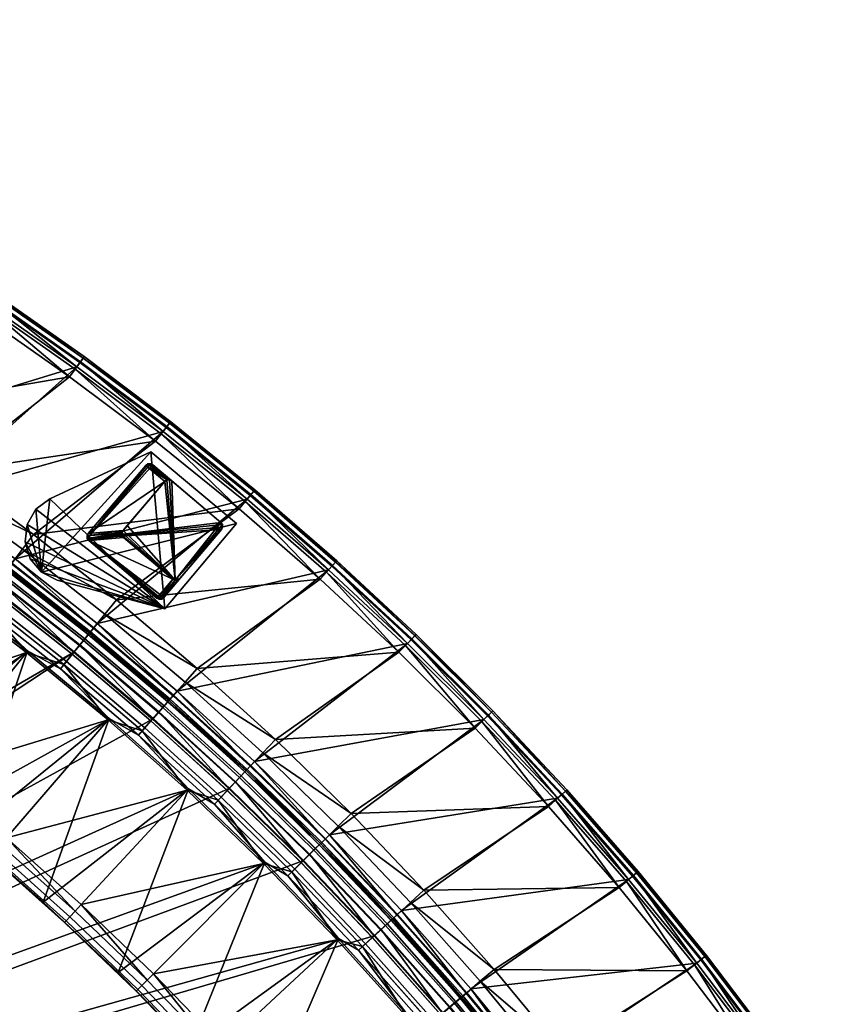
# Model space of a CAD drawing. Header units: inches. Extents: x 0 to 54.6, y -45.5 to 0.
# Tile 346 of 346: x 35.7 to 52.1, y -25.1 to -5.2. Entities that reach past the tile are written whole.
import ezdxf

# ---------------------------------------------------------------- set-up
doc = ezdxf.new("R2010")
doc.units = ezdxf.units.IN
doc.header["$LTSCALE"] = 0.03937
doc.header["$MEASUREMENT"] = 0
for name, color, linetype in [('A-FURN-3-ST', 151, 'Continuous'), ('A-FURN-3-ST-BK', 151, 'Continuous'), ('A-FURN-3-ST-LG', 252, 'Continuous'), ('A-FURN-3-ST-LGHW', 32, 'Continuous')]:
    doc.layers.add(name, color=color, linetype=linetype)

msp = doc.modelspace()

# ---------------------------------------------------------------- meshes
at = {"layer": 'A-FURN-3-ST'}
mesh = msp.add_polyface(dxfattribs=at)
corners = [(23.063, -10.273, 18), (22.428, -9.691, 17.963), (21.092, -9.454, 18), (20.505, -8.922, 17.963), (19.092, -8.709, 18), (22.687, -9.076, 17.45), (20.742, -8.298, 17.45), (20.68, -8.461, 17.678), (22.62, -9.237, 17.678), (20.599, -8.674, 17.853), (22.531, -9.447, 17.853), (22.551, -9.401, 5), (20.617, -8.628, 5), (22.625, -9.224, 5.038), (36.779, -17.959, 5), (16.287, -31.457, 5), (14.789, -30.727, 5), (28.169, -12.128, 5), (13.257, -30.068, 5), (26.329, -11.152, 5), (24.456, -10.243, 5), (11.697, -29.482, 5), (10.11, -28.97, 5), (18.657, -7.924, 5), (8.502, -28.533, 5), (16.673, -7.292, 5), (6.875, -28.172, 5), (14.668, -6.73, 5), (12.644, -6.241, 5), (5.232, -27.888, 5), (10.603, -5.825, 5), (8.549, -5.482, 5), (3.578, -27.681, 5), (6.484, -5.213, 5), (16.562, -30.923, 18), (30.603, -14.262, 18), (15.038, -30.181, 18), (26.907, -12.128, 18), (13.48, -29.511, 18), (25.002, -11.165, 18), (11.893, -28.915, 18), (10.28, -28.394, 18), (8.643, -27.95, 18), (17.066, -8.038, 18), (15.016, -7.443, 18), (6.988, -27.583, 18), (12.945, -6.925, 18), (5.317, -27.294, 18), (10.857, -6.483, 18), (8.754, -6.12, 18), (3.635, -27.083, 18), (6.639, -5.834, 18)]
mesh.append_faces([[corners[k] for k in face] for face in [(0, 1, 2), (2, 1, 3), (2, 3, 4), (5, 6, 7, 8), (8, 7, 9, 10), (10, 9, 3, 1), (11, 12, 13), (14, 15, 16), (17, 16, 18), (17, 18, 19), (19, 18, 20), (20, 18, 21), (20, 21, 11), (11, 21, 22), (11, 22, 12), (12, 22, 23), (23, 22, 24), (23, 24, 25), (25, 24, 26), (25, 26, 27), (27, 26, 28), (28, 26, 29), (28, 29, 30), (30, 29, 31), (31, 29, 32), (31, 32, 33), (34, 35, 36), (36, 37, 38), (38, 37, 39), (38, 39, 40), (40, 39, 0), (40, 0, 2), (40, 2, 41), (41, 2, 4), (41, 4, 42), (42, 4, 43), (42, 43, 44), (42, 44, 45), (45, 44, 46), (45, 46, 47), (47, 46, 48), (47, 48, 49), (47, 49, 50), (50, 49, 51)]])
mesh = msp.add_polyface(dxfattribs=at)
corners = [(39.065, -20.74, 18), (38.161, -19.542, 17.963), (37.471, -19.321, 18), (36.58, -18.203, 17.963), (35.826, -17.961, 18), (38.674, -18.957, 17.185), (38.699, -18.929, 16.9), (37.072, -17.601, 17.185), (38.601, -19.04, 17.45), (37.002, -17.686, 17.45), (36.892, -17.821, 17.678), (38.486, -19.171, 17.678), (36.748, -17.998, 17.853), (38.336, -19.342, 17.853), (38.699, -18.929, 5.5), (37.096, -17.572, 16.9), (38.673, -18.958, 5.309), (37.096, -17.572, 5.5), (38.368, -19.305, 5), (36.9, -17.811, 5.038), (38.495, -19.161, 5.038), (20.555, -34.056, 5), (19.174, -33.123, 5), (50.234, -33.709, 5), (17.75, -32.256, 5), (49.153, -31.929, 5), (16.287, -31.457, 5), (48.009, -30.189, 5), (46.803, -28.491, 5), (45.538, -26.837, 5), (44.214, -25.23, 5), (42.833, -23.671, 5), (41.397, -22.162, 5), (39.908, -20.706, 5), (36.779, -17.959, 5), (14.789, -30.727, 5), (35.143, -16.671, 5), (33.461, -15.442, 5), (31.737, -14.274, 5), (29.972, -13.169, 5), (28.169, -12.128, 5), (20.903, -33.567, 18), (49.714, -34.009, 18), (19.498, -32.618, 18), (48.605, -32.185, 18), (18.05, -31.736, 18), (16.562, -30.923, 18), (47.429, -30.404, 18), (46.188, -28.668, 18), (44.883, -26.979, 18), (43.516, -25.339, 18), (42.09, -23.751, 18), (40.606, -22.218, 18), (34.131, -16.664, 18), (32.39, -15.43, 18), (30.603, -14.262, 18), (15.038, -30.181, 18), (28.775, -13.16, 18), (26.907, -12.128, 18)]
mesh.append_faces([[corners[k] for k in face] for face in [(0, 1, 2), (2, 1, 3), (2, 3, 4), (5, 6, 7), (8, 9, 10, 11), (11, 10, 12, 13), (13, 12, 3, 1), (6, 14, 15), (14, 16, 17), (18, 19, 20), (21, 22, 23), (23, 22, 24), (25, 24, 26), (25, 26, 27), (27, 26, 28), (28, 26, 29), (29, 26, 30), (30, 26, 31), (31, 26, 32), (32, 26, 33), (33, 26, 18), (18, 26, 34), (34, 35, 36), (36, 35, 37), (37, 35, 38), (38, 35, 39), (39, 35, 40), (41, 42, 43), (43, 44, 45), (45, 44, 46), (46, 44, 47), (46, 47, 48), (48, 49, 46), (46, 49, 50), (46, 50, 51), (51, 52, 46), (46, 52, 0), (46, 0, 2), (2, 4, 46), (46, 4, 53), (46, 53, 54), (54, 55, 46), (56, 55, 57), (56, 57, 58)]])
mesh = msp.add_polyface(dxfattribs=at)
corners = [(35.826, -17.961, 18), (36.58, -18.203, 17.963), (34.952, -16.922, 17.963), (34.131, -16.664, 18), (33.28, -15.7, 17.963), (32.39, -15.43, 18), (31.565, -14.539, 17.963), (30.603, -14.262, 18), (38.674, -18.957, 17.185), (37.072, -17.601, 17.185), (37.002, -17.686, 17.45), (38.601, -19.04, 17.45), (38.699, -18.929, 16.9), (37.096, -17.572, 16.9), (35.423, -16.302, 17.185), (35.356, -16.39, 17.45), (35.25, -16.529, 17.678), (36.892, -17.821, 17.678), (35.113, -16.711, 17.853), (36.748, -17.998, 17.853), (35.445, -16.272, 16.9), (33.728, -15.064, 17.185), (33.664, -15.154, 17.45), (33.564, -15.297, 17.678), (33.433, -15.483, 17.853), (33.749, -15.033, 16.9), (31.99, -13.887, 17.185), (31.834, -14.126, 17.678), (31.71, -14.316, 17.853), (38.699, -18.929, 5.5), (37.096, -17.572, 5.5), (35.445, -16.272, 5.5), (33.749, -15.033, 5.5), (38.673, -18.958, 5.309), (37.072, -17.601, 5.309), (35.422, -16.303, 5.309), (33.727, -15.064, 5.309), (33.461, -15.442, 5), (31.842, -14.114, 5.038), (33.572, -15.286, 5.038), (35.143, -16.671, 5), (35.259, -16.518, 5.038), (36.779, -17.959, 5), (36.9, -17.811, 5.038), (38.368, -19.305, 5), (38.602, -19.039, 5.146), (38.495, -19.161, 5.038), (37.003, -17.685, 5.146), (35.357, -16.389, 5.146), (33.665, -15.153, 5.146)]
mesh.append_faces([[corners[k] for k in face] for face in [(0, 1, 2), (0, 2, 3), (3, 2, 4), (3, 4, 5), (5, 4, 6), (5, 6, 7), (8, 9, 10, 11), (12, 13, 9), (9, 13, 14), (9, 14, 15, 10), (10, 15, 16, 17), (17, 16, 18, 19), (19, 18, 2, 1), (13, 20, 14), (14, 20, 21), (14, 21, 22, 15), (15, 22, 23, 16), (16, 23, 24, 18), (18, 24, 4, 2), (20, 25, 21), (21, 25, 26), (23, 27, 28, 24), (24, 28, 6, 4), (13, 29, 30), (13, 30, 20), (20, 30, 31), (20, 31, 25), (25, 31, 32), (30, 33, 34), (30, 34, 31), (31, 34, 35), (31, 35, 32), (32, 35, 36), (37, 38, 39), (37, 39, 40), (40, 39, 41), (40, 41, 42), (42, 41, 43), (42, 43, 44), (45, 46, 43, 47), (47, 43, 41, 48), (48, 41, 39, 49), (33, 45, 47, 34), (34, 47, 48, 35), (35, 48, 49, 36)]])
mesh = msp.add_polyface(dxfattribs=at)
corners = [(42.09, -23.751, 18), (41.173, -22.384, 17.963), (40.606, -22.218, 18), (39.692, -20.936, 17.963), (39.065, -20.74, 18), (38.161, -19.542, 17.963), (43.174, -23.359, 17.185), (43.201, -23.333, 16.9), (41.727, -21.838, 17.185), (41.648, -21.915, 17.45), (43.093, -23.433, 17.45), (41.524, -22.038, 17.678), (42.964, -23.551, 17.678), (41.362, -22.198, 17.853), (42.796, -23.705, 17.853), (42.601, -23.885, 17.963), (41.753, -21.812, 16.9), (40.226, -20.37, 17.185), (40.151, -20.45, 17.45), (40.031, -20.577, 17.678), (39.874, -20.743, 17.853), (40.252, -20.343, 16.9), (38.674, -18.957, 17.185), (38.601, -19.04, 17.45), (38.486, -19.171, 17.678), (38.336, -19.342, 17.853), (38.699, -18.929, 16.9), (43.201, -23.333, 5.5), (41.753, -21.812, 5.5), (40.252, -20.343, 5.5), (38.699, -18.929, 5.5), (43.173, -23.359, 5.309), (41.726, -21.838, 5.309), (40.226, -20.371, 5.309), (38.673, -18.958, 5.309), (38.368, -19.305, 5), (38.495, -19.161, 5.038), (39.908, -20.706, 5), (40.04, -20.567, 5.038), (41.397, -22.162, 5), (41.533, -22.028, 5.038), (42.833, -23.671, 5), (43.093, -23.432, 5.146), (42.974, -23.542, 5.038), (41.649, -21.914, 5.146), (40.151, -20.449, 5.146), (38.602, -19.039, 5.146)]
mesh.append_faces([[corners[k] for k in face] for face in [(0, 1, 2), (2, 1, 3), (2, 3, 4), (4, 3, 5), (6, 7, 8), (6, 8, 9, 10), (10, 9, 11, 12), (12, 11, 13, 14), (14, 13, 1, 15), (7, 16, 8), (8, 16, 17), (8, 17, 18, 9), (9, 18, 19, 11), (11, 19, 20, 13), (13, 20, 3, 1), (16, 21, 17), (17, 21, 22), (17, 22, 23, 18), (18, 23, 24, 19), (19, 24, 25, 20), (20, 25, 5, 3), (21, 26, 22), (7, 27, 16), (16, 27, 28), (16, 28, 21), (21, 28, 29), (21, 29, 26), (26, 29, 30), (27, 31, 28), (28, 31, 32), (28, 32, 29), (29, 32, 33), (29, 33, 30), (30, 33, 34), (35, 36, 37), (37, 36, 38), (37, 38, 39), (39, 38, 40), (39, 40, 41), (42, 43, 40, 44), (44, 40, 38, 45), (45, 38, 36, 46), (31, 42, 44, 32), (32, 44, 45, 33), (33, 45, 46, 34)]])
mesh = msp.add_polyface(dxfattribs=at)
corners = [(46.188, -28.668, 18), (45.291, -27.034, 17.963), (44.883, -26.979, 18), (43.974, -25.435, 17.963), (43.516, -25.339, 18), (42.601, -23.885, 17.963), (42.09, -23.751, 18), (41.173, -22.384, 17.963), (47.176, -28.217, 17.185), (45.9, -26.55, 17.185), (45.814, -26.618, 17.45), (47.088, -28.282, 17.45), (45.677, -26.727, 17.678), (46.947, -28.386, 17.678), (45.499, -26.869, 17.853), (46.763, -28.521, 17.853), (47.206, -28.195, 16.9), (45.93, -26.527, 16.9), (44.566, -24.93, 17.185), (44.482, -25.001, 17.45), (44.349, -25.115, 17.678), (44.176, -25.263, 17.853), (44.594, -24.906, 16.9), (43.174, -23.359, 17.185), (43.093, -23.433, 17.45), (42.964, -23.551, 17.678), (42.796, -23.705, 17.853), (43.201, -23.333, 16.9), (47.206, -28.195, 5.5), (45.93, -26.527, 5.5), (44.594, -24.906, 5.5), (43.201, -23.333, 5.5), (47.175, -28.217, 5.309), (45.9, -26.55, 5.309), (44.565, -24.93, 5.309), (43.173, -23.359, 5.309), (42.833, -23.671, 5), (41.533, -22.028, 5.038), (42.974, -23.542, 5.038), (44.214, -25.23, 5), (44.359, -25.106, 5.038), (45.538, -26.837, 5), (45.688, -26.718, 5.038), (46.803, -28.491, 5), (47.088, -28.281, 5.146), (46.957, -28.377, 5.038), (45.815, -26.618, 5.146), (44.483, -25, 5.146), (43.093, -23.432, 5.146)]
mesh.append_faces([[corners[k] for k in face] for face in [(0, 1, 2), (2, 1, 3), (2, 3, 4), (4, 3, 5), (4, 5, 6), (6, 5, 7), (8, 9, 10, 11), (11, 10, 12, 13), (13, 12, 14, 15), (16, 17, 9), (9, 17, 18), (9, 18, 19, 10), (10, 19, 20, 12), (12, 20, 21, 14), (14, 21, 3, 1), (17, 22, 18), (18, 22, 23), (18, 23, 24, 19), (19, 24, 25, 20), (20, 25, 26, 21), (21, 26, 5, 3), (22, 27, 23), (17, 28, 29), (17, 29, 22), (22, 29, 30), (22, 30, 27), (27, 30, 31), (29, 32, 33), (29, 33, 30), (30, 33, 34), (30, 34, 31), (31, 34, 35), (36, 37, 38), (36, 38, 39), (39, 38, 40), (39, 40, 41), (41, 40, 42), (41, 42, 43), (44, 45, 42, 46), (46, 42, 40, 47), (47, 40, 38, 48), (32, 44, 46, 33), (33, 46, 47, 34), (34, 47, 48, 35)]])
at = {"layer": 'A-FURN-3-ST-BK'}
mesh = msp.add_polyface(dxfattribs=at)
corners = [(32.481, -13.133, 33), (36.696, -12.407, 33), (34.922, -11.167, 33), (30.674, -12.002, 33), (33.106, -9.988, 33), (36.843, -12.205, 5), (32.147, -13.646, 5), (35.062, -10.959, 5), (30.359, -12.527, 5), (33.238, -9.776, 5), (36.99, -12.002, 5.25), (36.97, -12.03, 5.125), (35.201, -10.752, 5.25), (35.183, -10.78, 5.125), (33.371, -9.564, 5.25), (33.353, -9.593, 5.125), (31.5, -8.44, 5.25), (36.916, -12.104, 5.033), (35.132, -10.856, 5.033), (33.305, -9.67, 5.033), (36.99, -12.002, 32.5), (38.734, -13.314, 5.25), (35.201, -10.752, 32.5), (33.371, -9.564, 32.5), (31.5, -8.44, 32.5), (36.808, -12.252, 32.962), (35.029, -11.008, 32.962), (33.207, -9.826, 32.962), (36.967, -12.033, 32.691), (35.18, -10.783, 32.691), (35.12, -10.873, 32.854), (36.904, -12.121, 32.854), (33.351, -9.596, 32.691), (33.293, -9.688, 32.854)]
mesh.append_faces([[corners[k] for k in face] for face in [(0, 1, 2), (0, 2, 3), (3, 2, 4), (5, 6, 7), (7, 8, 9), (10, 11, 12), (12, 11, 13), (12, 13, 14), (14, 13, 15), (14, 15, 16), (11, 17, 18, 13), (13, 18, 19, 15), (17, 5, 18), (18, 5, 7), (18, 7, 19), (19, 7, 9), (20, 21, 10), (20, 10, 22), (22, 10, 12), (22, 12, 23), (23, 12, 14), (23, 14, 24), (1, 25, 26), (1, 26, 2), (2, 26, 27), (2, 27, 4), (20, 22, 28), (28, 22, 29), (28, 29, 30, 31), (31, 30, 26, 25), (22, 23, 29), (29, 23, 32), (29, 32, 33, 30), (30, 33, 27, 26), (23, 24, 32)]])
mesh = msp.add_polyface(dxfattribs=at)
corners = [(33.75, -15.033, 16.9), (33.728, -15.064, 17.185), (32.01, -13.856, 16.9), (33.665, -15.154, 17.45), (31.93, -13.979, 17.45), (31.99, -13.887, 17.185), (33.564, -15.297, 17.678), (31.834, -14.126, 17.678), (34.034, -14.63, 32.966), (35.967, -15.586, 33), (34.246, -14.329, 33), (32.28, -13.442, 32.966), (32.481, -13.133, 33), (32.086, -13.739, 32.865), (33.83, -14.92, 32.865), (31.906, -14.016, 32.7), (33.64, -15.19, 32.7), (31.745, -14.263, 32.477), (33.47, -15.431, 32.477), (40.11, -15.069, 33), (38.426, -13.708, 33), (36.696, -12.407, 33), (33.893, -14.829, 5), (33.822, -14.931, 5.033), (32.147, -13.646, 5), (32.078, -13.751, 5.033), (33.769, -15.006, 5.125), (32.029, -13.828, 5.125), (33.75, -15.033, 5.25), (40.271, -14.877, 5), (35.597, -16.074, 5), (38.58, -13.511, 5), (36.843, -12.205, 5), (38.734, -13.314, 5.25), (38.713, -13.341, 5.125), (36.99, -12.002, 5.25), (36.97, -12.03, 5.125), (38.657, -13.413, 5.033), (36.916, -12.104, 5.033), (38.734, -13.314, 32.5), (36.99, -12.002, 32.5), (38.544, -13.557, 32.962), (36.808, -12.252, 32.962), (38.71, -13.344, 32.691), (36.967, -12.033, 32.691), (36.904, -12.121, 32.854), (38.644, -13.43, 32.854), (32.01, -13.856, 5.25)]
mesh.append_faces([[corners[k] for k in face] for face in [(0, 1, 2), (1, 3, 4, 5), (3, 6, 7, 4), (8, 9, 10), (8, 10, 11), (11, 10, 12), (11, 13, 14, 8), (13, 15, 16, 14), (15, 17, 18, 16), (9, 19, 20), (9, 20, 10), (10, 20, 21), (10, 21, 12), (22, 23, 24), (24, 23, 25), (23, 26, 27, 25), (26, 28, 27), (29, 30, 31), (31, 30, 22), (31, 22, 32), (32, 22, 24), (33, 34, 35), (35, 34, 36), (34, 37, 38, 36), (37, 31, 38), (38, 31, 32), (39, 33, 40), (20, 41, 42), (20, 42, 21), (39, 40, 43), (43, 40, 44), (43, 44, 45, 46), (46, 45, 42, 41), (28, 0, 47)]])
mesh = msp.add_polyface(dxfattribs=at)
corners = [(37.642, -16.905, 33), (41.746, -16.487, 33), (40.11, -15.069, 33), (41.914, -16.301, 5), (37.254, -17.378, 5), (40.271, -14.877, 5), (42.081, -16.115, 5.25), (43.656, -17.624, 5.125), (42.058, -16.14, 5.125), (40.431, -14.685, 5.25), (40.41, -14.711, 5.125), (38.734, -13.314, 5.25), (38.713, -13.341, 5.125), (41.997, -16.208, 5.033), (40.351, -14.781, 5.033), (38.657, -13.413, 5.033), (43.506, -17.78, 5), (38.58, -13.511, 5), (42.081, -16.115, 32.5), (43.679, -17.6, 5.25), (40.431, -14.685, 32.5), (38.734, -13.314, 32.5), (43.332, -17.96, 33), (41.874, -16.344, 32.962), (40.233, -14.922, 32.962), (38.544, -13.557, 32.962), (38.426, -13.708, 33), (43.653, -17.628, 32.691), (42.055, -16.143, 32.691), (41.983, -16.224, 32.854), (43.577, -17.706, 32.854), (43.465, -17.822, 32.962), (40.407, -14.715, 32.691), (40.337, -14.798, 32.854), (38.71, -13.344, 32.691), (38.644, -13.43, 32.854)]
mesh.append_faces([[corners[k] for k in face] for face in [(0, 1, 2), (3, 4, 5), (6, 7, 8), (6, 8, 9), (9, 8, 10), (9, 10, 11), (11, 10, 12), (8, 13, 14, 10), (10, 14, 15, 12), (13, 16, 3), (13, 3, 14), (14, 3, 5), (14, 5, 15), (15, 5, 17), (18, 19, 6), (18, 6, 20), (20, 6, 9), (20, 9, 21), (21, 9, 11), (22, 23, 1), (1, 23, 24), (1, 24, 2), (2, 24, 25), (2, 25, 26), (27, 18, 28), (27, 28, 29, 30), (30, 29, 23, 31), (18, 20, 28), (28, 20, 32), (28, 32, 33, 29), (29, 33, 24, 23), (20, 21, 32), (32, 21, 34), (32, 34, 35, 33), (33, 35, 25, 24)]])
mesh = msp.add_polyface(dxfattribs=at)
corners = [(37.096, -17.572, 16.9), (37.072, -17.601, 17.185), (35.446, -16.273, 16.9), (35.423, -16.303, 17.185), (33.75, -15.033, 16.9), (37.003, -17.686, 17.45), (35.357, -16.39, 17.45), (36.892, -17.822, 17.678), (35.251, -16.529, 17.678), (36.58, -18.204, 17.963), (35.826, -17.961, 18), (34.953, -16.922, 17.963), (34.131, -16.664, 18), (36.748, -17.998, 17.853), (35.113, -16.711, 17.853), (37.409, -17.19, 32.966), (39.269, -18.283, 33), (37.642, -16.905, 33), (35.745, -15.879, 32.966), (35.967, -15.586, 33), (34.034, -14.63, 32.966), (33.83, -14.92, 32.865), (35.53, -16.162, 32.865), (37.185, -17.465, 32.865), (35.33, -16.426, 32.7), (36.976, -17.721, 32.7), (35.152, -16.661, 32.477), (36.789, -17.949, 32.477), (35.002, -16.859, 32.204), (36.632, -18.142, 32.204), (34.885, -17.013, 31.89), (36.509, -18.292, 31.89), (34.154, -16.633, 31.545), (35.85, -17.932, 31.545), (40.11, -15.069, 33), (37.254, -17.378, 5), (38.782, -18.836, 5.033), (37.175, -17.475, 5.033), (35.597, -16.074, 5), (35.521, -16.173, 5.033), (33.893, -14.829, 5), (37.117, -17.546, 5.125), (35.466, -16.246, 5.125), (33.769, -15.006, 5.125), (33.822, -14.931, 5.033), (37.096, -17.572, 5.25), (35.446, -16.273, 5.25), (40.271, -14.877, 5), (33.75, -15.033, 5.25)]
mesh.append_faces([[corners[k] for k in face] for face in [(0, 1, 2), (2, 1, 3), (2, 3, 4), (1, 5, 6, 3), (5, 7, 8, 6), (9, 10, 11), (11, 10, 12), (13, 9, 11, 14), (7, 13, 14, 8), (15, 16, 17), (15, 17, 18), (18, 17, 19), (18, 19, 20), (20, 21, 22, 18), (18, 22, 23, 15), (22, 24, 25, 23), (24, 26, 27, 25), (26, 28, 29, 27), (28, 30, 31, 29), (30, 32, 33), (30, 33, 31), (17, 34, 19), (35, 36, 37), (35, 37, 38), (38, 37, 39), (38, 39, 40), (37, 41, 42, 39), (39, 42, 43, 44), (41, 45, 42), (42, 45, 46), (42, 46, 43), (47, 35, 38), (45, 0, 46), (46, 0, 2), (46, 2, 48)]])
mesh = msp.add_polyface(dxfattribs=at)
corners = [(42.369, -21.208, 33), (46.346, -21.068, 33), (44.866, -19.488, 33), (40.845, -19.718, 33), (43.332, -17.96, 33), (45.046, -19.314, 5), (40.424, -20.162, 5), (43.506, -17.78, 5), (46.717, -20.733, 5.25), (46.692, -20.755, 5.125), (45.225, -19.14, 5.25), (45.201, -19.164, 5.125), (43.679, -17.6, 5.25), (43.656, -17.624, 5.125), (42.081, -16.115, 5.25), (46.625, -20.817, 5.033), (45.136, -19.227, 5.033), (43.592, -17.69, 5.033), (41.997, -16.208, 5.033), (42.058, -16.14, 5.125), (46.532, -20.901, 5), (46.717, -20.733, 32.5), (45.225, -19.14, 32.5), (43.679, -17.6, 32.5), (42.081, -16.115, 32.5), (46.488, -20.94, 32.962), (45.003, -19.355, 32.962), (43.465, -17.822, 32.962), (41.874, -16.344, 32.962), (46.689, -20.758, 32.691), (45.198, -19.167, 32.691), (45.12, -19.242, 32.854), (46.608, -20.831, 32.854), (43.653, -17.628, 32.691), (43.577, -17.706, 32.854)]
mesh.append_faces([[corners[k] for k in face] for face in [(0, 1, 2), (3, 2, 4), (5, 6, 7), (8, 9, 10), (10, 9, 11), (10, 11, 12), (12, 11, 13), (12, 13, 14), (9, 15, 16, 11), (11, 16, 17, 13), (13, 17, 18, 19), (15, 20, 16), (16, 20, 5), (16, 5, 17), (17, 5, 7), (17, 7, 18), (21, 8, 22), (22, 8, 10), (22, 10, 23), (23, 10, 12), (23, 12, 24), (1, 25, 26), (1, 26, 2), (2, 26, 27), (2, 27, 4), (4, 27, 28), (21, 22, 29), (29, 22, 30), (29, 30, 31, 32), (32, 31, 26, 25), (22, 23, 30), (30, 23, 33), (30, 33, 34, 31), (31, 34, 27, 26), (23, 24, 33)]])
mesh = msp.add_polyface(dxfattribs=at)
corners = [(40.252, -20.344, 16.9), (40.227, -20.371, 17.185), (38.699, -18.93, 16.9), (38.674, -18.958, 17.185), (40.151, -20.451, 17.45), (38.602, -19.04, 17.45), (40.031, -20.578, 17.678), (38.487, -19.172, 17.678), (38.161, -19.542, 17.963), (39.065, -20.74, 18), (37.471, -19.321, 18), (39.875, -20.744, 17.853), (39.693, -20.937, 17.963), (38.336, -19.343, 17.853), (40.593, -19.985, 32.966), (42.369, -21.208, 33), (40.845, -19.718, 33), (39.026, -18.559, 32.966), (39.269, -18.283, 33), (37.409, -17.19, 32.966), (38.792, -18.826, 32.865), (40.349, -20.243, 32.865), (38.573, -19.074, 32.7), (40.122, -20.484, 32.7), (38.379, -19.296, 32.477), (39.92, -20.698, 32.477), (38.215, -19.482, 32.204), (39.749, -20.879, 32.204), (38.087, -19.628, 31.89), (39.616, -21.02, 31.89), (37.496, -19.292, 31.545), (39.091, -20.713, 31.545), (44.866, -19.488, 33), (43.332, -17.96, 33), (41.746, -16.487, 33), (37.642, -16.905, 33), (40.424, -20.162, 5), (40.338, -20.253, 5.033), (38.864, -18.742, 5), (38.782, -18.836, 5.033), (37.254, -17.378, 5), (40.275, -20.319, 5.125), (38.721, -18.904, 5.125), (40.252, -20.344, 5.25), (38.699, -18.93, 5.25), (37.117, -17.546, 5.125), (45.046, -19.314, 5), (41.932, -21.637, 5), (43.506, -17.78, 5), (41.914, -16.301, 5)]
mesh.append_faces([[corners[k] for k in face] for face in [(0, 1, 2), (2, 1, 3), (1, 4, 5, 3), (4, 6, 7, 5), (8, 9, 10), (11, 12, 8, 13), (6, 11, 13, 7), (14, 15, 16), (14, 16, 17), (17, 16, 18), (17, 18, 19), (17, 20, 21, 14), (20, 22, 23, 21), (22, 24, 25, 23), (24, 26, 27, 25), (26, 28, 29, 27), (28, 30, 31), (15, 32, 16), (16, 33, 18), (18, 33, 34), (18, 34, 35), (36, 37, 38), (38, 37, 39), (38, 39, 40), (37, 41, 42, 39), (41, 43, 42), (42, 43, 44), (42, 44, 45), (46, 47, 36), (48, 36, 38), (48, 38, 49), (49, 38, 40), (43, 0, 44), (44, 0, 2)]])
mesh = msp.add_polyface(dxfattribs=at)
corners = [(37.471, -19.321, 18), (35.424, -21.7, 18), (33.869, -20.415, 18), (35.826, -17.961, 18), (32.267, -19.189, 18), (34.131, -16.664, 18), (30.621, -18.023, 18), (36.808, -23.173, 18.034), (35.307, -21.837, 18.034), (33.757, -20.556, 18.034), (32.16, -19.334, 18.034), (30.52, -18.172, 18.034), (29.612, -17.927, 18.636), (30.341, -18.435, 18.453), (31.323, -19.098, 18.636), (31.972, -19.59, 18.453), (32.987, -20.334, 18.636), (33.559, -20.805, 18.453), (34.602, -21.634, 18.636), (35.1, -22.077, 18.453), (36.166, -22.994, 18.636), (36.593, -23.406, 18.453), (36.627, -23.369, 18.277), (35.133, -22.039, 18.277), (33.591, -20.765, 18.277), (32.002, -19.549, 18.277), (30.37, -18.393, 18.277), (36.702, -23.288, 18.13), (35.205, -21.955, 18.13), (33.659, -20.679, 18.13), (32.068, -19.46, 18.13), (30.432, -18.301, 18.13), (35.85, -17.932, 31.545), (34.154, -16.633, 31.545)]
mesh.append_faces([[corners[k] for k in face] for face in [(0, 1, 2), (0, 2, 3), (3, 2, 4), (3, 4, 5), (5, 4, 6), (1, 7, 8), (1, 8, 2), (2, 8, 9), (2, 9, 4), (4, 9, 10), (4, 10, 6), (6, 10, 11), (12, 13, 14), (14, 13, 15), (14, 15, 16), (16, 15, 17), (16, 17, 18), (18, 17, 19), (18, 19, 20), (20, 19, 21), (22, 21, 19, 23), (23, 19, 17, 24), (24, 17, 15, 25), (25, 15, 13, 26), (27, 22, 23, 28), (28, 23, 24, 29), (29, 24, 25, 30), (30, 25, 26, 31), (8, 28, 29, 9), (9, 29, 30, 10), (10, 30, 31, 11), (18, 32, 16), (16, 32, 33), (16, 33, 14)]])
mesh = msp.add_polyface(dxfattribs=at)
corners = [(38.699, -18.93, 16.9), (38.674, -18.958, 17.185), (37.096, -17.572, 16.9), (37.072, -17.601, 17.185), (38.602, -19.04, 17.45), (37.003, -17.686, 17.45), (38.487, -19.172, 17.678), (36.892, -17.822, 17.678), (38.161, -19.542, 17.963), (37.471, -19.321, 18), (36.58, -18.204, 17.963), (35.826, -17.961, 18), (38.336, -19.343, 17.853), (36.748, -17.998, 17.853), (39.065, -20.74, 18), (36.931, -23.041, 18), (35.424, -21.7, 18), (38.386, -24.437, 18), (38.259, -24.565, 18.034), (36.808, -23.173, 18.034), (36.166, -22.994, 18.636), (36.593, -23.406, 18.453), (37.677, -24.414, 18.636), (38.035, -24.79, 18.453), (38.07, -24.754, 18.277), (36.627, -23.369, 18.277), (38.149, -24.676, 18.13), (36.702, -23.288, 18.13), (35.205, -21.955, 18.13), (35.307, -21.837, 18.034), (39.091, -20.713, 31.545), (37.496, -19.292, 31.545), (34.602, -21.634, 18.636), (35.85, -17.932, 31.545), (37.409, -17.19, 32.966), (37.185, -17.465, 32.865), (38.792, -18.826, 32.865), (39.026, -18.559, 32.966), (36.976, -17.721, 32.7), (38.573, -19.074, 32.7), (36.789, -17.949, 32.477), (38.379, -19.296, 32.477), (36.632, -18.142, 32.204), (38.215, -19.482, 32.204), (36.509, -18.292, 31.89), (38.087, -19.628, 31.89), (38.782, -18.836, 5.033), (38.721, -18.904, 5.125), (37.117, -17.546, 5.125), (37.175, -17.475, 5.033), (38.699, -18.93, 5.25), (37.096, -17.572, 5.25)]
mesh.append_faces([[corners[k] for k in face] for face in [(0, 1, 2), (2, 1, 3), (1, 4, 5, 3), (4, 6, 7, 5), (8, 9, 10), (10, 9, 11), (12, 8, 10, 13), (6, 12, 13, 7), (14, 15, 16), (14, 16, 9), (17, 18, 15), (15, 18, 19), (15, 19, 16), (20, 21, 22), (22, 21, 23), (24, 23, 21, 25), (26, 24, 25, 27), (18, 26, 27, 19), (19, 27, 28, 29), (22, 30, 20), (20, 30, 31), (20, 31, 32), (32, 31, 33), (34, 35, 36, 37), (35, 38, 39, 36), (38, 40, 41, 39), (40, 42, 43, 41), (42, 44, 45, 43), (44, 33, 31), (44, 31, 45), (46, 47, 48, 49), (48, 50, 51), (50, 0, 51), (51, 0, 2)]])
mesh = msp.add_polyface(dxfattribs=at)
corners = [(43.567, -23.001, 32.966), (45.252, -24.348, 33), (43.838, -22.752, 33), (42.107, -21.466, 32.966), (47.77, -22.698, 33), (46.346, -21.068, 33), (42.369, -21.208, 33), (43.386, -23.165, 5), (43.294, -23.25, 5.033), (41.932, -21.637, 5), (47.962, -22.538, 5), (44.785, -24.744, 5), (46.532, -20.901, 5), (45.046, -19.314, 5), (49.531, -24.068, 5.25), (49.505, -24.089, 5.125), (48.153, -22.376, 5.25), (48.127, -22.398, 5.125), (46.717, -20.733, 5.25), (46.692, -20.755, 5.125), (49.433, -24.146, 5.033), (48.058, -22.457, 5.033), (46.625, -20.817, 5.033), (49.335, -24.223, 5), (49.531, -24.068, 32.5), (48.153, -22.376, 32.5), (46.717, -20.733, 32.5), (49.138, -24.377, 33), (47.917, -22.575, 32.962), (46.488, -20.94, 32.962), (49.501, -24.092, 32.691), (48.124, -22.401, 32.691), (48.041, -22.471, 32.854), (49.416, -24.159, 32.854), (49.288, -24.259, 32.962), (46.689, -20.758, 32.691), (46.608, -20.831, 32.854)]
mesh.append_faces([[corners[k] for k in face] for face in [(0, 1, 2), (0, 2, 3), (1, 4, 2), (2, 4, 5), (2, 5, 6), (7, 8, 9), (10, 11, 7), (10, 7, 12), (12, 7, 9), (12, 9, 13), (14, 15, 16), (16, 15, 17), (16, 17, 18), (18, 17, 19), (15, 20, 21, 17), (17, 21, 22, 19), (21, 23, 10), (21, 10, 22), (22, 10, 12), (24, 14, 25), (25, 14, 16), (25, 16, 26), (26, 16, 18), (27, 28, 4), (4, 28, 29), (4, 29, 5), (24, 25, 30), (30, 25, 31), (30, 31, 32, 33), (33, 32, 28, 34), (25, 26, 31), (31, 26, 35), (31, 35, 36, 32), (32, 36, 29, 28)]])
mesh = msp.add_polyface(dxfattribs=at)
corners = [(41.754, -21.812, 16.9), (43.175, -23.359, 17.185), (41.727, -21.839, 17.185), (40.252, -20.344, 16.9), (40.227, -20.371, 17.185), (41.649, -21.916, 17.45), (40.151, -20.451, 17.45), (41.525, -22.039, 17.678), (40.031, -20.578, 17.678), (41.174, -22.385, 17.963), (40.606, -22.218, 18), (39.693, -20.937, 17.963), (39.065, -20.74, 18), (38.161, -19.542, 17.963), (41.363, -22.199, 17.853), (39.875, -20.744, 17.853), (36.931, -23.041, 18), (37.677, -24.414, 18.636), (40.633, -22.191, 31.545), (39.091, -20.713, 31.545), (42.107, -21.466, 32.966), (43.838, -22.752, 33), (42.369, -21.208, 33), (40.593, -19.985, 32.966), (40.349, -20.243, 32.865), (41.854, -21.716, 32.865), (43.306, -23.241, 32.865), (43.567, -23.001, 32.966), (40.122, -20.484, 32.7), (41.619, -21.948, 32.7), (39.92, -20.698, 32.477), (41.409, -22.155, 32.477), (39.749, -20.879, 32.204), (41.232, -22.33, 32.204), (39.616, -21.02, 31.89), (41.094, -22.466, 31.89), (38.087, -19.628, 31.89), (41.932, -21.637, 5), (43.294, -23.25, 5.033), (41.843, -21.725, 5.033), (40.424, -20.162, 5), (40.338, -20.253, 5.033), (43.227, -23.311, 5.125), (41.778, -21.789, 5.125), (40.275, -20.319, 5.125), (43.202, -23.334, 5.25), (41.754, -21.812, 5.25), (40.252, -20.344, 5.25), (43.202, -23.334, 16.9)]
mesh.append_faces([[corners[k] for k in face] for face in [(0, 1, 2), (0, 2, 3), (3, 2, 4), (2, 5, 6, 4), (5, 7, 8, 6), (9, 10, 11), (11, 10, 12), (11, 12, 13), (14, 9, 11, 15), (7, 14, 15, 8), (10, 16, 12), (17, 18, 19), (20, 21, 22), (20, 22, 23), (23, 24, 25, 20), (20, 25, 26, 27), (24, 28, 29, 25), (28, 30, 31, 29), (30, 32, 33, 31), (32, 34, 35, 33), (36, 19, 34), (34, 19, 18), (34, 18, 35), (37, 38, 39), (37, 39, 40), (40, 39, 41), (38, 42, 43, 39), (39, 43, 44, 41), (43, 45, 46), (43, 46, 44), (44, 46, 47), (46, 48, 0), (46, 0, 47), (47, 0, 3)]])
mesh = msp.add_polyface(dxfattribs=at)
corners = [(43.202, -23.334, 16.9), (43.175, -23.359, 17.185), (41.754, -21.812, 16.9), (43.094, -23.434, 17.45), (41.649, -21.916, 17.45), (41.727, -21.839, 17.185), (42.965, -23.552, 17.678), (41.525, -22.039, 17.678), (42.602, -23.886, 17.963), (43.516, -25.339, 18), (42.09, -23.751, 18), (41.174, -22.385, 17.963), (40.606, -22.218, 18), (42.797, -23.706, 17.853), (41.363, -22.199, 17.853), (41.137, -27.386, 18), (39.789, -25.886, 18), (38.386, -24.437, 18), (36.931, -23.041, 18), (41.001, -27.505, 18.034), (39.657, -26.009, 18.034), (38.259, -24.565, 18.034), (37.677, -24.414, 18.636), (38.035, -24.79, 18.453), (39.132, -25.89, 18.636), (39.425, -26.226, 18.453), (39.462, -26.191, 18.277), (38.07, -24.754, 18.277), (39.543, -26.116, 18.13), (38.149, -24.676, 18.13), (40.53, -27.422, 18.636), (43.545, -25.315, 31.545), (42.118, -23.726, 31.545), (40.633, -22.191, 31.545), (41.854, -21.716, 32.865), (41.619, -21.948, 32.7), (43.062, -23.465, 32.7), (43.306, -23.241, 32.865), (41.409, -22.155, 32.477), (42.845, -23.664, 32.477), (41.232, -22.33, 32.204), (42.662, -23.832, 32.204), (41.094, -22.466, 31.89), (42.519, -23.964, 31.89), (43.227, -23.311, 5.125), (43.202, -23.334, 5.25), (41.778, -21.789, 5.125), (41.754, -21.812, 5.25)]
mesh.append_faces([[corners[k] for k in face] for face in [(0, 1, 2), (1, 3, 4, 5), (3, 6, 7, 4), (8, 9, 10), (8, 10, 11), (11, 10, 12), (13, 8, 11, 14), (6, 13, 14, 7), (9, 15, 16), (9, 16, 10), (10, 16, 17), (10, 17, 12), (12, 17, 18), (16, 19, 20), (16, 20, 17), (17, 20, 21), (22, 23, 24), (24, 23, 25), (26, 25, 23, 27), (28, 26, 27, 29), (20, 28, 29, 21), (30, 31, 32), (30, 32, 24), (24, 32, 33), (24, 33, 22), (34, 35, 36, 37), (35, 38, 39, 36), (38, 40, 41, 39), (40, 42, 43, 41), (42, 33, 32), (42, 32, 43), (43, 32, 31), (44, 45, 46), (45, 0, 47)]])
mesh = msp.add_polyface(dxfattribs=at)
corners = [(45.931, -26.528, 16.9), (45.901, -26.551, 17.185), (44.595, -24.907, 16.9), (45.815, -26.62, 17.45), (44.483, -25.002, 17.45), (44.567, -24.931, 17.185), (46.319, -26.222, 32.966), (46.607, -25.993, 33), (44.972, -24.587, 32.966), (45.252, -24.348, 33), (44.702, -24.818, 32.865), (46.041, -26.443, 32.865), (44.45, -25.032, 32.7), (45.782, -26.649, 32.7), (50.446, -26.102, 33), (49.138, -24.377, 33), (47.77, -22.698, 33), (46.126, -26.373, 5), (46.028, -26.45, 5.033), (44.785, -24.744, 5), (45.957, -26.507, 5.125), (44.621, -24.885, 5.125), (44.69, -24.825, 5.033), (45.931, -26.528, 5.25), (50.648, -25.955, 5), (49.335, -24.223, 5), (47.962, -22.538, 5), (50.85, -25.807, 5.25), (52.08, -27.61, 5.125), (50.823, -25.827, 5.125), (49.531, -24.068, 5.25), (49.505, -24.089, 5.125), (50.749, -25.881, 5.033), (49.433, -24.146, 5.033), (48.058, -22.457, 5.033), (50.85, -25.807, 32.5), (52.107, -27.591, 5.25), (49.531, -24.068, 32.5), (50.6, -25.989, 32.962), (49.288, -24.259, 32.962), (47.917, -22.575, 32.962), (52.076, -27.612, 32.691), (50.819, -25.83, 32.691), (49.501, -24.092, 32.691), (49.416, -24.159, 32.854), (50.731, -25.893, 32.854), (44.595, -24.907, 5.25)]
mesh.append_faces([[corners[k] for k in face] for face in [(0, 1, 2), (1, 3, 4, 5), (6, 7, 8), (8, 7, 9), (8, 10, 11, 6), (10, 12, 13, 11), (7, 14, 15), (7, 15, 9), (9, 15, 16), (17, 18, 19), (18, 20, 21, 22), (20, 23, 21), (24, 17, 25), (25, 17, 19), (25, 19, 26), (27, 28, 29), (27, 29, 30), (30, 29, 31), (29, 32, 33, 31), (32, 24, 33), (33, 24, 25), (33, 25, 34), (35, 36, 27), (35, 27, 37), (37, 27, 30), (14, 38, 39), (14, 39, 15), (15, 39, 40), (41, 35, 42), (35, 37, 42), (42, 37, 43), (42, 43, 44, 45), (45, 44, 39, 38), (23, 0, 46)]])
mesh = msp.add_polyface(dxfattribs=at)
corners = [(44.595, -24.907, 16.9), (45.901, -26.551, 17.185), (44.567, -24.931, 17.185), (43.202, -23.334, 16.9), (43.175, -23.359, 17.185), (44.483, -25.002, 17.45), (43.094, -23.434, 17.45), (45.815, -26.62, 17.45), (45.678, -26.728, 17.678), (44.35, -25.116, 17.678), (42.965, -23.552, 17.678), (45.292, -27.035, 17.963), (44.883, -26.979, 18), (43.975, -25.436, 17.963), (43.516, -25.339, 18), (42.602, -23.886, 17.963), (45.5, -26.87, 17.853), (44.177, -25.264, 17.853), (42.797, -23.706, 17.853), (44.972, -24.587, 32.966), (45.252, -24.348, 33), (43.567, -23.001, 32.966), (43.306, -23.241, 32.865), (44.702, -24.818, 32.865), (43.062, -23.465, 32.7), (44.45, -25.032, 32.7), (42.845, -23.664, 32.477), (44.226, -25.224, 32.477), (45.551, -26.832, 32.477), (45.782, -26.649, 32.7), (42.662, -23.832, 32.204), (44.037, -25.385, 32.204), (45.356, -26.986, 32.204), (42.519, -23.964, 31.89), (43.89, -25.511, 31.89), (45.204, -27.107, 31.89), (43.545, -25.315, 31.545), (44.913, -26.956, 31.545), (44.785, -24.744, 5), (46.028, -26.45, 5.033), (44.69, -24.825, 5.033), (43.386, -23.165, 5), (43.294, -23.25, 5.033), (44.621, -24.885, 5.125), (43.227, -23.311, 5.125), (45.931, -26.528, 5.25), (44.595, -24.907, 5.25), (43.202, -23.334, 5.25), (45.931, -26.528, 16.9)]
mesh.append_faces([[corners[k] for k in face] for face in [(0, 1, 2), (0, 2, 3), (3, 2, 4), (2, 5, 6, 4), (7, 8, 9, 5), (5, 9, 10, 6), (11, 12, 13), (13, 12, 14), (13, 14, 15), (16, 11, 13, 17), (17, 13, 15, 18), (8, 16, 17, 9), (9, 17, 18, 10), (19, 20, 21), (21, 22, 23, 19), (22, 24, 25, 23), (24, 26, 27, 25), (25, 27, 28, 29), (26, 30, 31, 27), (27, 31, 32, 28), (30, 33, 34, 31), (31, 34, 35, 32), (33, 36, 34), (34, 36, 37), (38, 39, 40), (38, 40, 41), (41, 40, 42), (40, 43, 44, 42), (43, 45, 46), (43, 46, 44), (44, 46, 47), (46, 48, 0), (46, 0, 47), (47, 0, 3)]])
at = {"layer": 'A-FURN-3-ST-LG'}
mesh = msp.add_polyface(dxfattribs=at)
corners = [(37.052, -15.664, 4.796), (38.455, -16.869, 4.796), (37.081, -15.706, 4.796), (38.502, -16.891, 4.796), (38.553, -16.886, 4.796), (38.596, -16.856, 4.796), (39.758, -15.484, 4.796), (39.78, -15.437, 4.796), (39.775, -15.385, 4.796), (39.746, -15.343, 4.796), (38.373, -14.181, 4.796), (38.326, -14.159, 4.796), (38.274, -14.163, 4.796), (38.232, -14.193, 4.796), (37.07, -15.566, 4.796), (37.048, -15.613, 4.796), (39.775, -15.385, 0), (39.746, -15.343, 0), (39.78, -15.437, 0), (39.758, -15.484, 0), (38.755, -14.504, 0), (38.708, -14.482, 0), (38.656, -14.486, 0), (38.613, -14.515, 0), (38.778, -16.487, 0), (38.824, -16.509, 0), (38.876, -16.505, 0), (38.919, -16.475, 0), (37.785, -15.648, 0), (37.756, -15.605, 0), (37.752, -15.554, 0), (37.774, -15.508, 0), (37.859, -15.406, 0)]
mesh.append_faces([[corners[k] for k in face] for face in [(17, 9, 16), (9, 8, 16), (19, 18, 6), (18, 7, 6), (9, 17, 10), (17, 20, 10), (10, 20, 11), (20, 21, 11), (11, 21, 12), (21, 22, 12), (12, 22, 13), (22, 23, 13), (1, 24, 3), (24, 25, 3), (3, 25, 4), (25, 26, 4), (5, 4, 27), (4, 26, 27), (27, 19, 5), (19, 6, 5), (28, 24, 2), (24, 1, 2), (28, 2, 29), (2, 0, 29), (29, 0, 30), (0, 15, 30), (30, 15, 31), (15, 14, 31), (31, 14, 23), (14, 13, 23)]])
mesh.append_faces([[corners[k] for k in face] for face in [(31, 32, 25)]], dxfattribs={"vtx0": -1, "vtx1": -1})
mesh.append_faces([[corners[k] for k in face] for face in [(32, 31, 23), (32, 23, 25)]], dxfattribs={"vtx0": -1, "vtx2": -1})
mesh.append_faces([[corners[k] for k in face] for face in [(2, 1, 0), (16, 8, 18), (24, 28, 25), (23, 22, 25)]], dxfattribs={"vtx1": -1})
mesh.append_faces([[corners[k] for k in face] for face in [(1, 3, 0), (3, 4, 0), (4, 5, 0), (5, 6, 0), (6, 7, 0), (7, 8, 0), (8, 9, 0), (9, 10, 0), (10, 11, 0), (11, 12, 0), (12, 13, 0), (13, 14, 0), (28, 29, 25), (29, 30, 25), (22, 21, 25), (21, 20, 25), (20, 17, 25), (17, 16, 25), (16, 18, 25), (18, 19, 25), (19, 27, 25)]], dxfattribs={"vtx1": -1, "vtx2": -1})
mesh.append_faces([[corners[k] for k in face] for face in [(14, 15, 0), (8, 7, 18), (30, 31, 25), (27, 26, 25)]], dxfattribs={"vtx2": -1})
at = {"layer": 'A-FURN-3-ST-LGHW'}
mesh = msp.add_polyface(dxfattribs=at)
corners = [(38.614, -17.085, 5), (36.128, -16.346, 5), (36.444, -16.504, 5), (35.901, -16.075, 5), (35.799, -15.736, 5), (35.84, -15.385, 5), (36.017, -15.078, 5), (36.3, -14.867, 5), (38.336, -13.917, 5), (40.059, -15.362, 5), (36.444, -16.504, 4.75), (36.128, -16.346, 4.75), (35.901, -16.075, 4.75), (35.799, -15.736, 4.75), (35.84, -15.385, 4.75), (36.017, -15.078, 4.75), (36.3, -14.867, 4.75), (38.614, -17.085, 4.75), (40.059, -15.362, 4.75), (38.336, -13.917, 4.75)]
mesh.append_faces([[corners[k] for k in face] for face in [(1, 10, 2), (1, 11, 10), (3, 11, 1), (3, 12, 11), (4, 12, 3), (4, 13, 12), (5, 13, 4), (5, 14, 13), (6, 14, 5), (6, 15, 14), (16, 6, 7), (16, 15, 6), (19, 7, 8), (19, 16, 7), (0, 10, 17), (0, 2, 10)]])
mesh.append_faces([[corners[k] for k in face] for face in [(0, 1, 2), (11, 17, 10), (18, 8, 9), (17, 9, 0)]], dxfattribs={"vtx0": -1})
mesh.append_faces([[corners[k] for k in face] for face in [(0, 3, 1), (0, 4, 3), (0, 5, 4), (0, 6, 5), (0, 7, 6), (0, 8, 7), (11, 18, 17), (11, 19, 18), (11, 16, 19), (11, 15, 16), (11, 14, 15), (11, 13, 14)]], dxfattribs={"vtx0": -1, "vtx2": -1})
mesh.append_faces([[corners[k] for k in face] for face in [(0, 9, 8), (11, 12, 13), (18, 19, 8), (17, 18, 9)]], dxfattribs={"vtx2": -1})

doc.saveas('drawing.dxf')
